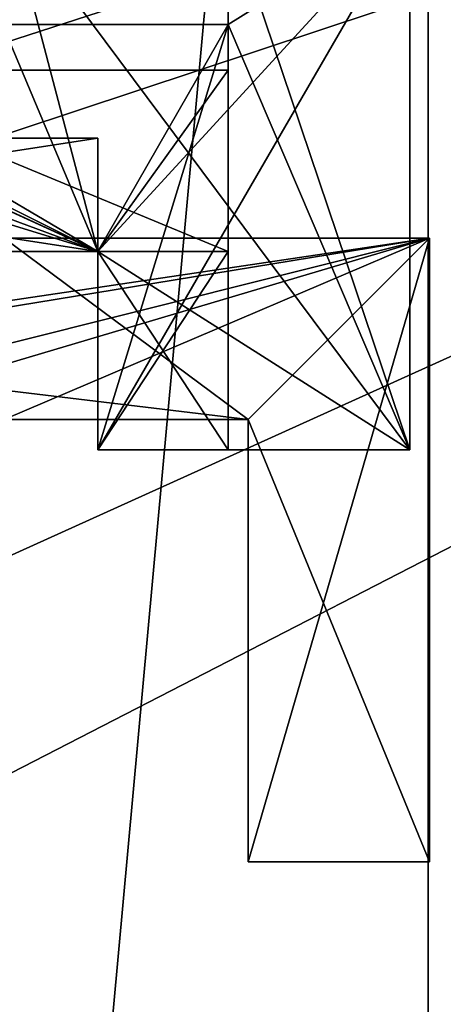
# Model space of a CAD drawing. Header units: millimetres. Extents: x -78 to 78, y -78 to 78.
# Tile 306 of 449: x 41.45 to 42.95, y 10.01 to 13.48. Entities that reach past the tile are written whole.
import ezdxf

# ---------------------------------------------------------------- set-up
doc = ezdxf.new("R2010")
doc.units = ezdxf.units.MM
doc.header["$LTSCALE"] = 41.718519
for name, color, linetype in [('10', 7, 'CONTINUOUS'), ('328', 7, 'CONTINUOUS'), ('344', 7, 'CONTINUOUS'), ('5045', 7, 'CONTINUOUS'), ('5047', 7, 'CONTINUOUS'), ('5051', 7, 'CONTINUOUS'), ('6', 7, 'CONTINUOUS'), ('6775', 7, 'CONTINUOUS'), ('6776', 7, 'CONTINUOUS'), ('6777', 7, 'CONTINUOUS'), ('6779', 7, 'CONTINUOUS'), ('6783', 7, 'CONTINUOUS'), ('6784', 7, 'CONTINUOUS'), ('6785', 7, 'CONTINUOUS'), ('6791', 7, 'CONTINUOUS'), ('6793', 7, 'CONTINUOUS'), ('6801', 7, 'CONTINUOUS'), ('6806', 7, 'CONTINUOUS'), ('6814', 7, 'CONTINUOUS'), ('6816', 7, 'CONTINUOUS'), ('6819', 7, 'CONTINUOUS'), ('6820', 7, 'CONTINUOUS'), ('6823', 7, 'CONTINUOUS'), ('6826', 7, 'CONTINUOUS'), ('6828', 7, 'CONTINUOUS'), ('6831', 7, 'CONTINUOUS'), ('6835', 7, 'CONTINUOUS'), ('6836', 7, 'CONTINUOUS'), ('6837', 7, 'CONTINUOUS'), ('6840', 7, 'CONTINUOUS'), ('6841', 7, 'CONTINUOUS'), ('6846', 7, 'CONTINUOUS'), ('6849', 7, 'CONTINUOUS'), ('6851', 7, 'CONTINUOUS'), ('6854', 7, 'CONTINUOUS'), ('6855', 7, 'CONTINUOUS'), ('6858', 7, 'CONTINUOUS'), ('6859', 7, 'CONTINUOUS'), ('6862', 7, 'CONTINUOUS'), ('6864', 7, 'CONTINUOUS'), ('6867', 7, 'CONTINUOUS'), ('6869', 7, 'CONTINUOUS'), ('6874', 7, 'CONTINUOUS'), ('6876', 7, 'CONTINUOUS'), ('6879', 7, 'CONTINUOUS'), ('6883', 7, 'CONTINUOUS'), ('6885', 7, 'CONTINUOUS'), ('6887', 7, 'CONTINUOUS'), ('6889', 7, 'CONTINUOUS'), ('6891', 7, 'CONTINUOUS'), ('6894', 7, 'CONTINUOUS'), ('6905', 7, 'CONTINUOUS'), ('6907', 7, 'CONTINUOUS'), ('6909', 7, 'CONTINUOUS'), ('6911', 7, 'CONTINUOUS'), ('6913', 7, 'CONTINUOUS'), ('6916', 7, 'CONTINUOUS'), ('748', 7, 'CONTINUOUS'), ('971', 7, 'CONTINUOUS')]:
    doc.layers.add(name, color=color, linetype=linetype)

msp = doc.modelspace()

# ---------------------------------------------------------------- linework, layer by layer
at = {"layer": '10', "linetype": 'CONTINUOUS'}
for points in [[(11.1265, 19.2675, -2), (48.5, 30.5, -2), (19.2675, 11.1265, -2), (11.1265, 19.2675, -2)], [(48.5, 30.5, -2), (49.5, -30.5, -2), (19.2675, 11.1265, -2), (48.5, 30.5, -2)], [(19.2675, 11.1265, -2), (49.5, -30.5, -2), (22.25, 0, -2), (19.2675, 11.1265, -2)]]:
    msp.add_3dface(points, dxfattribs=at)
at = {"layer": '328', "linetype": 'CONTINUOUS'}
for points in [[(32.5, -30, 15), (15.5, 30, 15), (47.5, -30, 15), (32.5, -30, 15)], [(47.5, -30, 15), (15.5, 30, 15), (67, -30, 15), (47.5, -30, 15)], [(67, -30, 15), (15.5, 30, 15), (67.5, -30, 15), (67, -30, 15)], [(67.5, -30, 15), (15.5, 30, 15), (72.3187, -15.3427, 15), (67.5, -30, 15)], [(72.3187, -15.3427, 15), (15.5, 30, 15), (73.9493, 0, 15), (72.3187, -15.3427, 15)], [(73.9493, 0, 15), (15.5, 30, 15), (72.3187, 15.3427, 15), (73.9493, 0, 15)]]:
    msp.add_3dface(points, dxfattribs=at)
at = {"layer": '344', "linetype": 'CONTINUOUS'}
for points in [[(32.5, 30, 16.5), (15.5, -30, 16.5), (47.5, 30, 16.5), (32.5, 30, 16.5)], [(47.5, 30, 16.5), (15.5, -30, 16.5), (67, 30, 16.5), (47.5, 30, 16.5)], [(67, 30, 16.5), (15.5, -30, 16.5), (67.5, 30, 16.5), (67, 30, 16.5)], [(67.5, 30, 16.5), (15.5, -30, 16.5), (72.3187, 15.3427, 16.5), (67.5, 30, 16.5)], [(72.3187, 15.3427, 16.5), (15.5, -30, 16.5), (73.9493, 0, 16.5), (72.3187, 15.3427, 16.5)]]:
    msp.add_3dface(points, dxfattribs=at)
at = {"layer": '5045', "linetype": 'CONTINUOUS'}
for points in [[(44.49, -25, 0.25), (42.894, -25, 0.25), (42.894, 25, 0.25), (44.49, -25, 0.25)], [(44.49, 25, 0.25), (44.49, -25, 0.25), (42.894, 25, 0.25), (44.49, 25, 0.25)]]:
    msp.add_3dface(points, dxfattribs=at)
at = {"layer": '5047', "linetype": 'CONTINUOUS'}
for points in [[(42.894, 25, 14.05), (42.894, -25, 14.05), (44.49, 25, 14.05), (42.894, 25, 14.05)], [(42.894, -25, 14.05), (44.49, -25, 14.05), (44.49, 25, 14.05), (42.894, -25, 14.05)]]:
    msp.add_3dface(points, dxfattribs=at)
at = {"layer": '5051', "linetype": 'CONTINUOUS'}
for points in [[(42.894, 25, 0.25), (42.894, -25, 0.25), (42.894, 2.3987, 4.25), (42.894, 25, 0.25)], [(42.894, 25, 14.05), (42.894, 25, 0.25), (42.894, 8.2435, 5.4473), (42.894, 25, 14.05)], [(42.894, 25, 0.25), (42.894, 2.3987, 4.25), (42.894, 8.2435, 5.4473), (42.894, 25, 0.25)], [(42.894, -25, 14.05), (42.894, 25, 14.05), (42.894, -2.3987, 9.25), (42.894, -25, 14.05)], [(42.894, -2.3987, 9.25), (42.894, 25, 14.05), (42.894, -2.1532, 9.1476), (42.894, -2.3987, 9.25)], [(42.894, -2.1532, 9.1476), (42.894, 25, 14.05), (42.894, -2.05, 8.9), (42.894, -2.1532, 9.1476)], [(42.894, -2.05, 8.9), (42.894, 25, 14.05), (42.894, 2.4013, 9.25), (42.894, -2.05, 8.9)], [(42.894, 6.7565, 8.0527), (42.894, 25, 14.05), (42.894, 8.254, 8.0467), (42.894, 6.7565, 8.0527)], [(42.894, 25, 14.05), (42.894, 6.7565, 8.0527), (42.894, 3.7513, 7.08), (42.894, 25, 14.05)], [(42.894, 8.254, 8.0467), (42.894, 25, 14.05), (42.894, 9, 6.75), (42.894, 8.254, 8.0467)], [(42.894, 9, 6.75), (42.894, 25, 14.05), (42.894, 8.2435, 5.4473), (42.894, 9, 6.75)], [(42.894, 2.4013, 9.25), (42.894, 25, 14.05), (42.894, 2.6468, 9.1476), (42.894, 2.4013, 9.25)], [(42.894, 2.6468, 9.1476), (42.894, 25, 14.05), (42.894, 2.75, 8.9), (42.894, 2.6468, 9.1476)], [(42.894, 2.75, 8.9), (42.894, 25, 14.05), (42.894, 3.7513, 7.08), (42.894, 2.75, 8.9)]]:
    msp.add_3dface(points, dxfattribs=at)
at = {"layer": '6', "linetype": 'CONTINUOUS'}
for points in [[(32.5, 33), (15.5, -33), (47.5, 33), (32.5, 33)], [(47.5, 33), (15.5, -33), (48.5, 31), (47.5, 33)], [(48.5, 31), (15.5, -33), (48.5, 30.5), (48.5, 31)], [(48.5, 30.5), (15.5, -33), (49.5, 30.5), (48.5, 30.5)], [(49.5, 30.5), (15.5, -33), (48.5, -30.5), (49.5, 30.5)]]:
    msp.add_3dface(points, dxfattribs=at)
at = {"layer": '6775', "color": 7, "linetype": 'CONTINUOUS'}
for points in [[(42.189, 13.4613, 11.0871), (42.189, 13.4613, 10.6871), (42.189, 13.8613, 3.2371), (42.189, 13.4613, 11.0871)], [(42.189, 13.8613, 3.2371), (42.189, 13.4613, 10.6871), (42.189, 13.4613, 3.6371), (42.189, 13.8613, 3.2371)], [(42.189, 13.8613, 11.0871), (42.189, 13.4613, 11.0871), (42.189, 13.8613, 10.5729), (42.189, 13.8613, 11.0871)], [(42.189, 13.8613, 10.5729), (42.189, 13.4613, 11.0871), (42.189, 13.8613, 3.7513), (42.189, 13.8613, 10.5729)], [(42.189, 13.8613, 3.7513), (42.189, 13.4613, 11.0871), (42.189, 13.8613, 3.2371), (42.189, 13.8613, 3.7513)], [(42.189, 13.4613, 3.2371), (42.189, 13.8613, 3.2371), (42.189, 13.4613, 3.6371), (42.189, 13.4613, 3.2371)], [(42.189, 13.3013, 8.9821), (42.189, 13.3013, 8.3421), (42.189, 13.4613, 3.6371), (42.189, 13.3013, 8.9821)], [(42.189, 13.4613, 3.6371), (42.189, 13.3013, 8.3421), (42.189, 13.3013, 5.9821), (42.189, 13.4613, 3.6371)], [(42.189, 11.9613, 10.6871), (42.189, 13.3013, 8.9821), (42.189, 13.4613, 10.6871), (42.189, 11.9613, 10.6871)], [(42.189, 13.4613, 10.6871), (42.189, 13.3013, 8.9821), (42.189, 13.4613, 3.6371), (42.189, 13.4613, 10.6871)], [(42.189, 11.9613, 3.6371), (42.189, 13.4613, 3.6371), (42.189, 11.9613, 5.1121), (42.189, 11.9613, 3.6371)], [(42.189, 11.9613, 5.1121), (42.189, 13.4613, 3.6371), (42.189, 12.6613, 5.3421), (42.189, 11.9613, 5.1121)], [(42.189, 12.6613, 5.3421), (42.189, 13.4613, 3.6371), (42.189, 13.3013, 5.3421), (42.189, 12.6613, 5.3421)], [(42.189, 13.3013, 5.3421), (42.189, 13.4613, 3.6371), (42.189, 13.3013, 5.9821), (42.189, 13.3013, 5.3421)], [(42.189, 13.3013, 8.3421), (42.189, 12.6613, 8.3421), (42.189, 13.3013, 5.9821), (42.189, 13.3013, 8.3421)], [(42.189, 13.3013, 5.9821), (42.189, 12.6613, 8.3421), (42.189, 12.6613, 5.9821), (42.189, 13.3013, 5.9821)], [(42.189, 12.6613, 8.9821), (42.189, 13.3013, 8.9821), (42.189, 11.9613, 10.6871), (42.189, 12.6613, 8.9821)], [(42.189, 11.9613, 8.1121), (42.189, 11.9613, 6.2121), (42.189, 12.6613, 5.9821), (42.189, 11.9613, 8.1121)], [(42.189, 12.6613, 8.3421), (42.189, 11.9613, 8.1121), (42.189, 12.6613, 5.9821), (42.189, 12.6613, 8.3421)], [(42.189, 11.9613, 9.2121), (42.189, 12.6613, 8.9821), (42.189, 11.9613, 10.6871), (42.189, 11.9613, 9.2121)]]:
    msp.add_3dface(points, dxfattribs=at)
at = {"layer": '6776', "color": 7, "linetype": 'CONTINUOUS'}
for points in [[(41.729, 12.6613, 5.3421), (40.004, 13.3013, 5.3421), (39.129, 12.6613, 5.3421), (41.729, 12.6613, 5.3421)], [(40.644, 13.3013, 5.3421), (40.004, 13.3013, 5.3421), (41.729, 12.6613, 5.3421), (40.644, 13.3013, 5.3421)], [(42.189, 12.6613, 5.3421), (42.189, 13.3013, 5.3421), (40.644, 13.3013, 5.3421), (42.189, 12.6613, 5.3421)], [(42.189, 12.6613, 5.3421), (40.644, 13.3013, 5.3421), (41.729, 12.6613, 5.3421), (42.189, 12.6613, 5.3421)]]:
    msp.add_3dface(points, dxfattribs=at)
at = {"layer": '6777', "color": 7, "linetype": 'CONTINUOUS'}
for points in [[(41.729, 12.6613, 5.9821), (39.129, 12.6613, 5.9821), (40.644, 13.3013, 5.9821), (41.729, 12.6613, 5.9821)], [(42.189, 13.3013, 5.9821), (41.729, 12.6613, 5.9821), (40.644, 13.3013, 5.9821), (42.189, 13.3013, 5.9821)], [(42.189, 13.3013, 5.9821), (42.189, 12.6613, 5.9821), (41.729, 12.6613, 5.9821), (42.189, 13.3013, 5.9821)]]:
    msp.add_3dface(points, dxfattribs=at)
at = {"layer": '6779', "color": 7, "linetype": 'CONTINUOUS'}
for points in [[(41.729, 12.6613, 8.9821), (39.129, 12.6613, 8.9821), (40.644, 13.3013, 8.9821), (41.729, 12.6613, 8.9821)], [(42.189, 13.3013, 8.9821), (41.729, 12.6613, 8.9821), (40.644, 13.3013, 8.9821), (42.189, 13.3013, 8.9821)], [(42.189, 13.3013, 8.9821), (42.189, 12.6613, 8.9821), (41.729, 12.6613, 8.9821), (42.189, 13.3013, 8.9821)]]:
    msp.add_3dface(points, dxfattribs=at)
at = {"layer": '6783', "color": 7, "linetype": 'CONTINUOUS'}
for points in [[(42.189, 13.3013, 5.3421), (42.189, 13.3013, 5.9821), (40.644, 13.3013, 5.9821), (42.189, 13.3013, 5.3421)], [(42.189, 13.3013, 5.3421), (40.644, 13.3013, 5.9821), (40.644, 13.3013, 5.3421), (42.189, 13.3013, 5.3421)]]:
    msp.add_3dface(points, dxfattribs=at)
at = {"layer": '6784', "color": 7, "linetype": 'CONTINUOUS'}
for points in [[(41.729, 12.6613, 5.9821), (41.729, 12.6613, 6.7621), (39.129, 12.6613, 6.7621), (41.729, 12.6613, 5.9821)], [(39.129, 12.6613, 5.9821), (41.729, 12.6613, 5.9821), (39.129, 12.6613, 6.7621), (39.129, 12.6613, 5.9821)]]:
    msp.add_3dface(points, dxfattribs=at)
at = {"layer": '6785', "color": 7, "linetype": 'CONTINUOUS'}
for points in [[(42.189, 12.6613, 8.9821), (42.189, 11.9613, 9.2121), (41.729, 12.6613, 8.9821), (42.189, 12.6613, 8.9821)], [(42.189, 11.9613, 9.2121), (41.729, 11.9613, 9.2121), (41.729, 12.6613, 8.9821), (42.189, 11.9613, 9.2121)]]:
    msp.add_3dface(points, dxfattribs=at)
at = {"layer": '6791', "color": 7, "linetype": 'CONTINUOUS'}
for points in [[(42.189, 11.9613, 5.1121), (42.189, 12.6613, 5.3421), (41.729, 11.9613, 5.1121), (42.189, 11.9613, 5.1121)], [(42.189, 12.6613, 5.3421), (41.729, 12.6613, 5.3421), (41.729, 11.9613, 5.1121), (42.189, 12.6613, 5.3421)]]:
    msp.add_3dface(points, dxfattribs=at)
at = {"layer": '6793', "color": 7, "linetype": 'CONTINUOUS'}
for points in [[(42.189, 11.9613, 9.2121), (42.189, 11.9613, 10.6871), (41.729, 11.9613, 9.2121), (42.189, 11.9613, 9.2121)], [(42.189, 11.9613, 10.6871), (41.729, 11.9613, 10.6871), (41.729, 11.9613, 9.2121), (42.189, 11.9613, 10.6871)]]:
    msp.add_3dface(points, dxfattribs=at)
at = {"layer": '6801', "color": 7, "linetype": 'CONTINUOUS'}
for points in [[(42.189, 12.6613, 5.9821), (42.189, 11.9613, 6.2121), (41.729, 12.6613, 5.9821), (42.189, 12.6613, 5.9821)], [(41.729, 12.6613, 5.9821), (42.189, 11.9613, 6.2121), (41.729, 11.9613, 6.2121), (41.729, 12.6613, 5.9821)]]:
    msp.add_3dface(points, dxfattribs=at)
at = {"layer": '6806', "color": 7, "linetype": 'CONTINUOUS'}
for points in [[(41.729, 11.9613, 10.6871), (41.729, 12.6613, 10.6871), (41.729, 12.6613, 8.9821), (41.729, 11.9613, 10.6871)], [(41.729, 11.9613, 9.2121), (41.729, 11.9613, 10.6871), (41.729, 12.6613, 8.9821), (41.729, 11.9613, 9.2121)]]:
    msp.add_3dface(points, dxfattribs=at)
at = {"layer": '6814', "color": 7, "linetype": 'CONTINUOUS'}
for points in [[(42.189, 13.4613, 11.0871), (42.829, 13.8613, 11.0871), (41.729, 11.9613, 11.0871), (42.189, 13.4613, 11.0871)], [(41.729, 11.9613, 11.0871), (42.829, 13.8613, 11.0871), (42.829, 11.9613, 11.0871), (41.729, 11.9613, 11.0871)], [(42.189, 13.4613, 11.0871), (42.189, 13.8613, 11.0871), (42.829, 13.8613, 11.0871), (42.189, 13.4613, 11.0871)], [(41.729, 12.6613, 11.0871), (39.129, 12.6613, 11.0871), (40.129, 13.4613, 11.0871), (41.729, 12.6613, 11.0871)], [(42.189, 13.4613, 11.0871), (41.729, 12.6613, 11.0871), (40.129, 13.4613, 11.0871), (42.189, 13.4613, 11.0871)], [(41.729, 12.6613, 11.0871), (42.189, 13.4613, 11.0871), (41.729, 11.9613, 11.0871), (41.729, 12.6613, 11.0871)]]:
    msp.add_3dface(points, dxfattribs=at)
at = {"layer": '6816', "color": 7, "linetype": 'CONTINUOUS'}
for points in [[(41.729, 12.6613, 3.2371), (40.129, 13.4613, 3.2371), (39.129, 13.8613, 3.2371), (41.729, 12.6613, 3.2371)], [(39.129, 13.4613, 3.2371), (41.729, 12.6613, 3.2371), (39.129, 13.8613, 3.2371), (39.129, 13.4613, 3.2371)], [(42.189, 13.8613, 3.2371), (42.189, 13.4613, 3.2371), (42.829, 11.9613, 3.2371), (42.189, 13.8613, 3.2371)], [(42.829, 13.8613, 3.2371), (42.189, 13.8613, 3.2371), (42.829, 11.9613, 3.2371), (42.829, 13.8613, 3.2371)], [(39.129, 12.6613, 3.2371), (41.729, 12.6613, 3.2371), (39.129, 13.4613, 3.2371), (39.129, 12.6613, 3.2371)], [(42.189, 13.4613, 3.2371), (40.129, 13.4613, 3.2371), (41.729, 12.6613, 3.2371), (42.189, 13.4613, 3.2371)], [(42.829, 11.9613, 3.2371), (42.189, 13.4613, 3.2371), (41.729, 12.6613, 3.2371), (42.829, 11.9613, 3.2371)], [(41.729, 11.9613, 3.2371), (42.829, 11.9613, 3.2371), (41.729, 12.6613, 3.2371), (41.729, 11.9613, 3.2371)]]:
    msp.add_3dface(points, dxfattribs=at)
at = {"layer": '6819', "color": 7, "linetype": 'CONTINUOUS'}
for points in [[(42.189, 11.9613, 6.2121), (42.189, 11.9613, 8.1121), (41.729, 11.9613, 6.2121), (42.189, 11.9613, 6.2121)], [(41.729, 11.9613, 6.2121), (42.189, 11.9613, 8.1121), (41.729, 11.9613, 8.1121), (41.729, 11.9613, 6.2121)]]:
    msp.add_3dface(points, dxfattribs=at)
at = {"layer": '6820', "color": 7, "linetype": 'CONTINUOUS'}
for points in [[(40.129, 13.4613, 10.6871), (39.109, 13.8613, 10.6871), (41.729, 12.6613, 10.6871), (40.129, 13.4613, 10.6871)], [(41.729, 12.6613, 10.6871), (39.109, 13.8613, 10.6871), (39.129, 13.4613, 10.6871), (41.729, 12.6613, 10.6871)], [(39.129, 12.6613, 10.6871), (41.729, 12.6613, 10.6871), (39.129, 13.4613, 10.6871), (39.129, 12.6613, 10.6871)], [(42.189, 13.4613, 10.6871), (40.129, 13.4613, 10.6871), (41.729, 12.6613, 10.6871), (42.189, 13.4613, 10.6871)], [(42.189, 11.9613, 10.6871), (42.189, 13.4613, 10.6871), (41.729, 12.6613, 10.6871), (42.189, 11.9613, 10.6871)], [(41.729, 11.9613, 10.6871), (42.189, 11.9613, 10.6871), (41.729, 12.6613, 10.6871), (41.729, 11.9613, 10.6871)]]:
    msp.add_3dface(points, dxfattribs=at)
at = {"layer": '6823', "color": 7, "linetype": 'CONTINUOUS'}
for points in [[(42.189, 13.4613, 3.2371), (42.189, 13.4613, 3.6371), (40.129, 13.4613, 3.6371), (42.189, 13.4613, 3.2371)], [(42.189, 13.4613, 3.2371), (40.129, 13.4613, 3.6371), (40.129, 13.4613, 3.2371), (42.189, 13.4613, 3.2371)]]:
    msp.add_3dface(points, dxfattribs=at)
at = {"layer": '6826', "color": 7, "linetype": 'CONTINUOUS'}
for points in [[(41.729, 12.6613, 10.6871), (39.129, 12.6613, 10.6871), (41.729, 12.6613, 8.9821), (41.729, 12.6613, 10.6871)], [(41.729, 12.6613, 8.9821), (39.129, 12.6613, 10.6871), (39.129, 12.6613, 8.9821), (41.729, 12.6613, 8.9821)]]:
    msp.add_3dface(points, dxfattribs=at)
at = {"layer": '6828', "color": 7, "linetype": 'CONTINUOUS'}
for points in [[(38.459, 20.4471, 2.3371), (41.729, 12.6613, 2.3371), (39.129, 12.6613, 2.3371), (38.459, 20.4471, 2.3371)], [(41.729, 12.6613, 2.3371), (38.459, 20.4471, 2.3371), (41.4148, 13.8613, 2.3371), (41.729, 12.6613, 2.3371)], [(42.829, 11.9613, 2.3371), (41.729, 12.6613, 2.3371), (41.4148, 13.8613, 2.3371), (42.829, 11.9613, 2.3371)], [(42.829, 13.8613, 2.3371), (42.829, 11.9613, 2.3371), (41.4148, 13.8613, 2.3371), (42.829, 13.8613, 2.3371)], [(41.729, 11.9613, 2.3371), (41.729, 12.6613, 2.3371), (42.829, 11.9613, 2.3371), (41.729, 11.9613, 2.3371)]]:
    msp.add_3dface(points, dxfattribs=at)
at = {"layer": '6831', "color": 7, "linetype": 'CONTINUOUS'}
for points in [[(42.829, 13.8613, 11.9871), (41.4148, 13.8613, 11.9871), (39.129, 12.6613, 11.9871), (42.829, 13.8613, 11.9871)], [(42.829, 13.8613, 11.9871), (39.129, 12.6613, 11.9871), (41.729, 12.6613, 11.9871), (42.829, 13.8613, 11.9871)], [(42.829, 13.8613, 11.9871), (41.729, 12.6613, 11.9871), (41.729, 11.9613, 11.9871), (42.829, 13.8613, 11.9871)], [(42.829, 13.8613, 11.9871), (41.729, 11.9613, 11.9871), (42.829, 11.9613, 11.9871), (42.829, 13.8613, 11.9871)]]:
    msp.add_3dface(points, dxfattribs=at)
at = {"layer": '6835', "color": 7, "linetype": 'CONTINUOUS'}
for points in [[(42.189, 13.4613, 10.6871), (42.189, 13.4613, 11.0871), (40.129, 13.4613, 11.0871), (42.189, 13.4613, 10.6871)], [(42.189, 13.4613, 10.6871), (40.129, 13.4613, 11.0871), (40.129, 13.4613, 10.6871), (42.189, 13.4613, 10.6871)]]:
    msp.add_3dface(points, dxfattribs=at)
at = {"layer": '6836', "color": 7, "linetype": 'CONTINUOUS'}
for points in [[(41.729, 12.6613, 11.0871), (41.729, 11.9613, 11.0871), (41.729, 11.9613, 11.9871), (41.729, 12.6613, 11.0871)], [(41.729, 12.6613, 11.9871), (41.729, 12.6613, 11.0871), (41.729, 11.9613, 11.9871), (41.729, 12.6613, 11.9871)]]:
    msp.add_3dface(points, dxfattribs=at)
at = {"layer": '6837', "color": 7, "linetype": 'CONTINUOUS'}
for points in [[(41.729, 12.6613, 3.2371), (39.129, 12.6613, 3.2371), (41.729, 12.6613, 2.3371), (41.729, 12.6613, 3.2371)], [(41.729, 12.6613, 2.3371), (39.129, 12.6613, 3.2371), (39.129, 12.6613, 2.3371), (41.729, 12.6613, 2.3371)]]:
    msp.add_3dface(points, dxfattribs=at)
at = {"layer": '6840', "color": 7, "linetype": 'CONTINUOUS'}
for points in [[(42.189, 11.9613, 8.1121), (42.189, 12.6613, 8.3421), (41.729, 11.9613, 8.1121), (42.189, 11.9613, 8.1121)], [(42.189, 12.6613, 8.3421), (41.729, 12.6613, 8.3421), (41.729, 11.9613, 8.1121), (42.189, 12.6613, 8.3421)]]:
    msp.add_3dface(points, dxfattribs=at)
at = {"layer": '6841', "color": 7, "linetype": 'CONTINUOUS'}
for points in [[(41.729, 13.0613, 6.7621), (41.729, 12.6613, 6.7621), (41.729, 11.9613, 8.1121), (41.729, 13.0613, 6.7621)], [(41.729, 13.0613, 7.5621), (41.729, 13.0613, 6.7621), (41.729, 12.6613, 7.5621), (41.729, 13.0613, 7.5621)], [(41.729, 12.6613, 7.5621), (41.729, 13.0613, 6.7621), (41.729, 11.9613, 8.1121), (41.729, 12.6613, 7.5621)], [(41.729, 12.6613, 5.9821), (41.729, 11.9613, 6.2121), (41.729, 12.6613, 6.7621), (41.729, 12.6613, 5.9821)], [(41.729, 12.6613, 6.7621), (41.729, 11.9613, 6.2121), (41.729, 11.9613, 8.1121), (41.729, 12.6613, 6.7621)], [(41.729, 12.6613, 8.3421), (41.729, 12.6613, 7.5621), (41.729, 11.9613, 8.1121), (41.729, 12.6613, 8.3421)]]:
    msp.add_3dface(points, dxfattribs=at)
at = {"layer": '6846', "color": 7, "linetype": 'CONTINUOUS'}
for points in [[(41.729, 12.6613, 8.3421), (40.004, 13.3013, 8.3421), (39.129, 12.6613, 8.3421), (41.729, 12.6613, 8.3421)], [(41.729, 12.6613, 8.3421), (40.644, 13.3013, 8.3421), (40.004, 13.3013, 8.3421), (41.729, 12.6613, 8.3421)], [(42.189, 12.6613, 8.3421), (42.189, 13.3013, 8.3421), (40.644, 13.3013, 8.3421), (42.189, 12.6613, 8.3421)], [(41.729, 12.6613, 8.3421), (42.189, 12.6613, 8.3421), (40.644, 13.3013, 8.3421), (41.729, 12.6613, 8.3421)]]:
    msp.add_3dface(points, dxfattribs=at)
at = {"layer": '6849', "color": 7, "linetype": 'CONTINUOUS'}
for points in [[(41.729, 11.9613, 3.2371), (41.729, 12.6613, 3.2371), (41.729, 12.6613, 2.3371), (41.729, 11.9613, 3.2371)], [(41.729, 11.9613, 2.3371), (41.729, 11.9613, 3.2371), (41.729, 12.6613, 2.3371), (41.729, 11.9613, 2.3371)]]:
    msp.add_3dface(points, dxfattribs=at)
at = {"layer": '6851', "color": 7, "linetype": 'CONTINUOUS'}
for points in [[(41.729, 11.9613, 11.0871), (42.829, 11.9613, 11.0871), (41.729, 11.9613, 11.9871), (41.729, 11.9613, 11.0871)], [(41.729, 11.9613, 11.9871), (42.829, 11.9613, 11.0871), (42.829, 11.9613, 11.9871), (41.729, 11.9613, 11.9871)]]:
    msp.add_3dface(points, dxfattribs=at)
at = {"layer": '6854', "color": 7, "linetype": 'CONTINUOUS'}
for points in [[(39.129, 12.6613, 11.0871), (41.729, 12.6613, 11.0871), (39.129, 12.6613, 11.9871), (39.129, 12.6613, 11.0871)], [(39.129, 12.6613, 11.9871), (41.729, 12.6613, 11.0871), (41.729, 12.6613, 11.9871), (39.129, 12.6613, 11.9871)]]:
    msp.add_3dface(points, dxfattribs=at)
at = {"layer": '6855', "color": 7, "linetype": 'CONTINUOUS'}
for points in [[(41.729, 12.6613, 3.6371), (39.129, 12.6613, 3.6371), (40.129, 13.4613, 3.6371), (41.729, 12.6613, 3.6371)], [(42.189, 13.4613, 3.6371), (41.729, 12.6613, 3.6371), (40.129, 13.4613, 3.6371), (42.189, 13.4613, 3.6371)], [(42.189, 13.4613, 3.6371), (42.189, 11.9613, 3.6371), (41.729, 11.9613, 3.6371), (42.189, 13.4613, 3.6371)], [(42.189, 13.4613, 3.6371), (41.729, 11.9613, 3.6371), (41.729, 12.6613, 3.6371), (42.189, 13.4613, 3.6371)]]:
    msp.add_3dface(points, dxfattribs=at)
at = {"layer": '6858', "color": 7, "linetype": 'CONTINUOUS'}
for points in [[(41.729, 12.6613, 6.7621), (41.729, 13.0613, 6.7621), (39.129, 13.0613, 6.7621), (41.729, 12.6613, 6.7621)], [(39.129, 12.6613, 6.7621), (41.729, 12.6613, 6.7621), (39.129, 13.0613, 6.7621), (39.129, 12.6613, 6.7621)]]:
    msp.add_3dface(points, dxfattribs=at)
at = {"layer": '6859', "color": 7, "linetype": 'CONTINUOUS'}
for points in [[(41.729, 12.6613, 5.3421), (39.129, 12.6613, 5.3421), (41.729, 12.6613, 3.6371), (41.729, 12.6613, 5.3421)], [(41.729, 12.6613, 3.6371), (39.129, 12.6613, 5.3421), (39.129, 12.6613, 3.6371), (41.729, 12.6613, 3.6371)]]:
    msp.add_3dface(points, dxfattribs=at)
at = {"layer": '6862', "color": 7, "linetype": 'CONTINUOUS'}
for points in [[(42.189, 13.3013, 8.3421), (42.189, 13.3013, 8.9821), (40.644, 13.3013, 8.9821), (42.189, 13.3013, 8.3421)], [(42.189, 13.3013, 8.3421), (40.644, 13.3013, 8.9821), (40.644, 13.3013, 8.3421), (42.189, 13.3013, 8.3421)]]:
    msp.add_3dface(points, dxfattribs=at)
at = {"layer": '6864', "color": 7, "linetype": 'CONTINUOUS'}
for points in [[(42.829, 11.9613, 3.2371), (41.729, 11.9613, 3.2371), (42.829, 11.9613, 2.3371), (42.829, 11.9613, 3.2371)], [(41.729, 11.9613, 3.2371), (41.729, 11.9613, 2.3371), (42.829, 11.9613, 2.3371), (41.729, 11.9613, 3.2371)]]:
    msp.add_3dface(points, dxfattribs=at)
at = {"layer": '6867', "color": 7, "linetype": 'CONTINUOUS'}
for points in [[(42.189, 11.9613, 3.6371), (42.189, 11.9613, 5.1121), (41.729, 11.9613, 3.6371), (42.189, 11.9613, 3.6371)], [(42.189, 11.9613, 5.1121), (41.729, 11.9613, 5.1121), (41.729, 11.9613, 3.6371), (42.189, 11.9613, 5.1121)]]:
    msp.add_3dface(points, dxfattribs=at)
at = {"layer": '6869', "color": 7, "linetype": 'CONTINUOUS'}
for points in [[(41.729, 13.0613, 6.7621), (41.729, 13.0613, 7.5621), (39.129, 13.0613, 7.5621), (41.729, 13.0613, 6.7621)], [(41.729, 13.0613, 6.7621), (39.129, 13.0613, 7.5621), (39.129, 13.0613, 6.7621), (41.729, 13.0613, 6.7621)]]:
    msp.add_3dface(points, dxfattribs=at)
at = {"layer": '6874', "color": 7, "linetype": 'CONTINUOUS'}
for points in [[(41.729, 11.9613, 5.1121), (41.729, 12.6613, 5.3421), (41.729, 12.6613, 3.6371), (41.729, 11.9613, 5.1121)], [(41.729, 11.9613, 3.6371), (41.729, 11.9613, 5.1121), (41.729, 12.6613, 3.6371), (41.729, 11.9613, 3.6371)]]:
    msp.add_3dface(points, dxfattribs=at)
at = {"layer": '6876', "color": 7, "linetype": 'CONTINUOUS'}
for points in [[(41.729, 13.0613, 7.5621), (41.729, 12.6613, 7.5621), (39.129, 12.6613, 7.5621), (41.729, 13.0613, 7.5621)], [(41.729, 13.0613, 7.5621), (39.129, 12.6613, 7.5621), (39.129, 13.0613, 7.5621), (41.729, 13.0613, 7.5621)]]:
    msp.add_3dface(points, dxfattribs=at)
at = {"layer": '6879', "color": 7, "linetype": 'CONTINUOUS'}
for points in [[(41.729, 12.6613, 7.5621), (41.729, 12.6613, 8.3421), (39.129, 12.6613, 8.3421), (41.729, 12.6613, 7.5621)], [(41.729, 12.6613, 7.5621), (39.129, 12.6613, 8.3421), (39.129, 12.6613, 7.5621), (41.729, 12.6613, 7.5621)]]:
    msp.add_3dface(points, dxfattribs=at)
at = {"layer": '6883', "linetype": 'CONTINUOUS'}
for points in [[(42.899, 12.7082, 8.3421), (41.399, 12.7082, 8.3421), (39.4683, 12.1983, 8.3421), (42.899, 12.7082, 8.3421)], [(39.7847, 12.1983, 8.3421), (42.899, 12.7082, 8.3421), (39.4683, 12.1983, 8.3421), (39.7847, 12.1983, 8.3421)], [(40.8615, 12.1983, 8.3421), (42.899, 12.7082, 8.3421), (39.7847, 12.1983, 8.3421), (40.8615, 12.1983, 8.3421)], [(41.1815, 12.1983, 8.3421), (42.899, 12.7082, 8.3421), (40.8615, 12.1983, 8.3421), (41.1815, 12.1983, 8.3421)], [(41.399, 12.0682, 8.3421), (42.899, 12.7082, 8.3421), (41.1815, 12.1983, 8.3421), (41.399, 12.0682, 8.3421)], [(42.259, 12.0682, 8.3421), (42.899, 12.7082, 8.3421), (41.399, 12.0682, 8.3421), (42.259, 12.0682, 8.3421)], [(42.899, 10.5082, 8.3421), (42.899, 12.7082, 8.3421), (42.259, 10.5082, 8.3421), (42.899, 10.5082, 8.3421)], [(42.259, 10.5082, 8.3421), (42.899, 12.7082, 8.3421), (42.259, 12.0682, 8.3421), (42.259, 10.5082, 8.3421)]]:
    msp.add_3dface(points, dxfattribs=at)
at = {"layer": '6885', "linetype": 'CONTINUOUS'}
for points in [[(41.1815, 12.1983, 8.9821), (41.399, 12.7082, 8.9821), (42.259, 12.0682, 8.9821), (41.1815, 12.1983, 8.9821)], [(41.399, 12.7082, 8.9821), (42.899, 12.7082, 8.9821), (42.259, 12.0682, 8.9821), (41.399, 12.7082, 8.9821)], [(42.259, 12.0682, 8.9821), (42.899, 12.7082, 8.9821), (42.899, 10.5082, 8.9821), (42.259, 12.0682, 8.9821)], [(41.399, 12.0682, 8.9821), (41.1815, 12.1983, 8.9821), (42.259, 12.0682, 8.9821), (41.399, 12.0682, 8.9821)], [(42.259, 10.5082, 8.9821), (42.259, 12.0682, 8.9821), (42.899, 10.5082, 8.9821), (42.259, 10.5082, 8.9821)]]:
    msp.add_3dface(points, dxfattribs=at)
at = {"layer": '6887', "linetype": 'CONTINUOUS'}
for points in [[(41.399, 12.7082, 8.3421), (42.899, 12.7082, 8.3421), (41.399, 12.7082, 8.9821), (41.399, 12.7082, 8.3421)], [(41.399, 12.7082, 8.9821), (42.899, 12.7082, 8.3421), (42.899, 12.7082, 8.9821), (41.399, 12.7082, 8.9821)]]:
    msp.add_3dface(points, dxfattribs=at)
at = {"layer": '6889', "linetype": 'CONTINUOUS'}
for points in [[(42.899, 10.5082, 8.3421), (42.259, 10.5082, 8.3421), (42.899, 10.5082, 8.9821), (42.899, 10.5082, 8.3421)], [(42.259, 10.5082, 8.3421), (42.259, 10.5082, 8.9821), (42.899, 10.5082, 8.9821), (42.259, 10.5082, 8.3421)]]:
    msp.add_3dface(points, dxfattribs=at)
at = {"layer": '6891', "linetype": 'CONTINUOUS'}
for points in [[(42.259, 10.5082, 8.3421), (42.259, 12.0682, 8.3421), (42.259, 10.5082, 8.9821), (42.259, 10.5082, 8.3421)], [(42.259, 12.0682, 8.3421), (42.259, 12.0682, 8.9821), (42.259, 10.5082, 8.9821), (42.259, 12.0682, 8.3421)]]:
    msp.add_3dface(points, dxfattribs=at)
at = {"layer": '6894', "linetype": 'CONTINUOUS'}
for points in [[(42.259, 12.0682, 8.3421), (41.399, 12.0682, 8.3421), (42.259, 12.0682, 8.9821), (42.259, 12.0682, 8.3421)], [(41.399, 12.0682, 8.3421), (41.399, 12.0682, 8.9821), (42.259, 12.0682, 8.9821), (41.399, 12.0682, 8.3421)]]:
    msp.add_3dface(points, dxfattribs=at)
at = {"layer": '6905', "linetype": 'CONTINUOUS'}
for points in [[(42.899, 12.7082, 5.3421), (41.399, 12.7082, 5.3421), (39.4683, 12.1983, 5.3421), (42.899, 12.7082, 5.3421)], [(39.7847, 12.1983, 5.3421), (42.899, 12.7082, 5.3421), (39.4683, 12.1983, 5.3421), (39.7847, 12.1983, 5.3421)], [(40.8615, 12.1983, 5.3421), (42.899, 12.7082, 5.3421), (39.7847, 12.1983, 5.3421), (40.8615, 12.1983, 5.3421)], [(41.1815, 12.1983, 5.3421), (42.899, 12.7082, 5.3421), (40.8615, 12.1983, 5.3421), (41.1815, 12.1983, 5.3421)], [(41.399, 12.0682, 5.3421), (42.899, 12.7082, 5.3421), (41.1815, 12.1983, 5.3421), (41.399, 12.0682, 5.3421)], [(42.259, 12.0682, 5.3421), (42.899, 12.7082, 5.3421), (41.399, 12.0682, 5.3421), (42.259, 12.0682, 5.3421)], [(42.899, 10.5082, 5.3421), (42.899, 12.7082, 5.3421), (42.259, 10.5082, 5.3421), (42.899, 10.5082, 5.3421)], [(42.259, 10.5082, 5.3421), (42.899, 12.7082, 5.3421), (42.259, 12.0682, 5.3421), (42.259, 10.5082, 5.3421)]]:
    msp.add_3dface(points, dxfattribs=at)
at = {"layer": '6907', "linetype": 'CONTINUOUS'}
for points in [[(42.259, 12.0682, 5.9821), (41.1815, 12.1983, 5.9821), (41.399, 12.7082, 5.9821), (42.259, 12.0682, 5.9821)], [(42.899, 12.7082, 5.9821), (42.259, 12.0682, 5.9821), (41.399, 12.7082, 5.9821), (42.899, 12.7082, 5.9821)], [(42.899, 10.5082, 5.9821), (42.259, 12.0682, 5.9821), (42.899, 12.7082, 5.9821), (42.899, 10.5082, 5.9821)], [(41.399, 12.0682, 5.9821), (41.1815, 12.1983, 5.9821), (42.259, 12.0682, 5.9821), (41.399, 12.0682, 5.9821)], [(42.259, 10.5082, 5.9821), (42.259, 12.0682, 5.9821), (42.899, 10.5082, 5.9821), (42.259, 10.5082, 5.9821)]]:
    msp.add_3dface(points, dxfattribs=at)
at = {"layer": '6909', "linetype": 'CONTINUOUS'}
for points in [[(42.899, 12.7082, 5.9821), (41.399, 12.7082, 5.9821), (42.899, 12.7082, 5.3421), (42.899, 12.7082, 5.9821)], [(41.399, 12.7082, 5.9821), (41.399, 12.7082, 5.3421), (42.899, 12.7082, 5.3421), (41.399, 12.7082, 5.9821)]]:
    msp.add_3dface(points, dxfattribs=at)
at = {"layer": '6911', "linetype": 'CONTINUOUS'}
for points in [[(42.259, 10.5082, 5.9821), (42.899, 10.5082, 5.9821), (42.259, 10.5082, 5.3421), (42.259, 10.5082, 5.9821)], [(42.899, 10.5082, 5.9821), (42.899, 10.5082, 5.3421), (42.259, 10.5082, 5.3421), (42.899, 10.5082, 5.9821)]]:
    msp.add_3dface(points, dxfattribs=at)
at = {"layer": '6913', "linetype": 'CONTINUOUS'}
for points in [[(42.259, 12.0682, 5.9821), (42.259, 10.5082, 5.9821), (42.259, 12.0682, 5.3421), (42.259, 12.0682, 5.9821)], [(42.259, 10.5082, 5.9821), (42.259, 10.5082, 5.3421), (42.259, 12.0682, 5.3421), (42.259, 10.5082, 5.9821)]]:
    msp.add_3dface(points, dxfattribs=at)
at = {"layer": '6916', "linetype": 'CONTINUOUS'}
for points in [[(41.399, 12.0682, 5.9821), (42.259, 12.0682, 5.9821), (41.399, 12.0682, 5.3421), (41.399, 12.0682, 5.9821)], [(42.259, 12.0682, 5.9821), (42.259, 12.0682, 5.3421), (41.399, 12.0682, 5.3421), (42.259, 12.0682, 5.9821)]]:
    msp.add_3dface(points, dxfattribs=at)
at = {"layer": '748', "color": 7, "linetype": 'CONTINUOUS'}
for points in [[(20, 11.5902, 28.7), (23.2898, 10.5189, 28.7), (53.7537, 17.1708, 28.7), (20, 11.5902, 28.7)], [(20, 11.5902, 28.7), (53.7537, 17.1708, 28.7), (20, 12.4098, 28.7), (20, 11.5902, 28.7)], [(20, 12.4098, 28.7), (53.7537, 17.1708, 28.7), (23.3103, 13.4963, 28.7), (20, 12.4098, 28.7)], [(23.2898, 10.5189, 28.7), (25.3127, 7.738, 28.7), (53.7537, 17.1708, 28.7), (23.2898, 10.5189, 28.7)], [(25.3267, 4.305, 28.7), (23.3103, 1.4963, 28.7), (53.7537, 17.1708, 28.7), (25.3267, 4.305, 28.7)], [(53.7537, 17.1708, 28.7), (23.3103, 1.4963, 28.7), (56.4299, 0, 28.7), (53.7537, 17.1708, 28.7)], [(25.3127, 7.738, 28.7), (25.3267, 4.305, 28.7), (53.7537, 17.1708, 28.7), (25.3127, 7.738, 28.7)]]:
    msp.add_3dface(points, dxfattribs=at)
at = {"layer": '971', "color": 7, "linetype": 'CONTINUOUS'}
for points in [[(43.8263, 32.322, 26.2), (36.0171, -12.4283, 26.2), (31.5376, 44.3946, 26.2), (43.8263, 32.322, 26.2)], [(37.6174, -10.8289, 26.2), (36.0171, -12.4283, 26.2), (43.8263, 32.322, 26.2), (37.6174, -10.8289, 26.2)], [(39.8798, -10.8284, 26.2), (37.6174, -10.8289, 26.2), (43.8263, 32.322, 26.2), (39.8798, -10.8284, 26.2)], [(51.7312, 17.0098, 26.2), (39.8798, -10.8284, 26.2), (43.8263, 32.322, 26.2), (51.7312, 17.0098, 26.2)], [(52.088, -15.8852, 26.2), (39.8798, -10.8284, 26.2), (51.7312, 17.0098, 26.2), (52.088, -15.8852, 26.2)]]:
    msp.add_3dface(points, dxfattribs=at)

doc.saveas('drawing.dxf')
